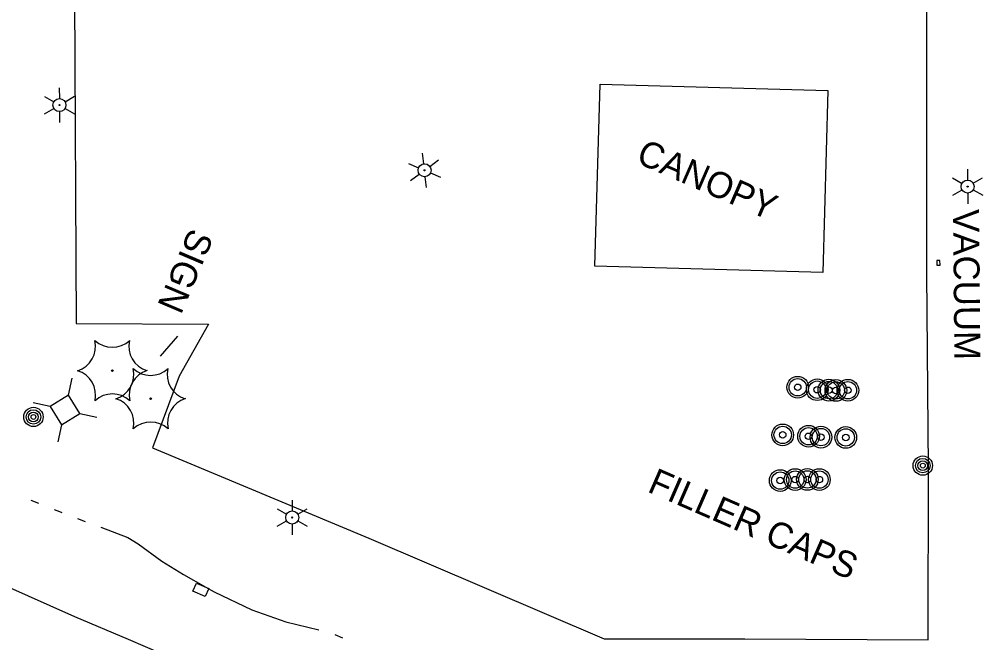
# Model space of a CAD drawing. Extents: x 589250 to 1188077, y 162953 to 363065.
# Drawn here: x 593548.5 to 593770.6, y 185762.9 to 185906.5 of the extents above; entities that cross this region are included whole.
import ezdxf

# ---------------------------------------------------------------- set-up
doc = ezdxf.new("R2010")
doc.units = 0
for name, color, linetype in [('E_AREA', 7, 'Continuous'), ('E_BLD_HvyDash', 7, 'Continuous'), ('E_BLD_Text', 7, 'Continuous'), ('E_BLD_Vacuum', 7, 'Continuous'), ('E_DWY', 7, 'Continuous'), ('E_LAND_Vegetation', 7, 'Continuous'), ('E_LTG', 7, 'Continuous'), ('E_MISCPROP', 7, 'Continuous'), ('E_MISCPROP_Text', 7, 'Continuous'), ('E_RDWY', 7, 'Continuous'), ('E_SGN', 7, 'Continuous'), ('E_SGN_Text', 7, 'Continuous'), ('E_UTL_AG_Bold', 7, 'Continuous'), ('E_WTR_FlowLine', 7, 'Continuous')]:
    doc.layers.add(name, color=color, linetype=linetype)

msp = doc.modelspace()

# ---------------------------------------------------------------- linework, layer by layer
at = {"layer": 'E_AREA'}
for p, q in [((593588.51, 185774.78), (593589.34, 185776.65)), ((593589.34, 185776.65), (593592.17, 185775.39)), ((593591.34, 185773.52), (593588.51, 185774.78)), ((593592.17, 185775.39), (593591.34, 185773.52))]:
    msp.add_line(p, q, dxfattribs=at)
at = {"layer": 'E_BLD_HvyDash'}
for p, q in [((593681.19, 185849.69), (593682.38, 185891.6)), ((593682.38, 185891.6), (593734.91, 185890.11)), ((593734.91, 185890.11), (593733.71, 185848.19)), ((593733.71, 185848.19), (593681.19, 185849.69))]:
    msp.add_line(p, q, dxfattribs=at)
at = {"layer": 'E_BLD_Vacuum'}
for p, q in [((593760.74, 185850.96), (593759.99, 185850.95)), ((593759.99, 185850.95), (593760, 185849.85)), ((593760, 185849.85), (593760.75, 185849.86)), ((593760.75, 185849.86), (593760.74, 185850.96))]:
    msp.add_line(p, q, dxfattribs=at)
at = {"layer": 'E_DWY'}
for p, q in [((593757.71, 185903.71), (593757.53, 185954.3)), ((593561.21, 185917.55), (593561.59, 185836.43)), ((593757.72, 185847.98), (593757.71, 185903.71)), ((593758.13, 185803.19), (593757.72, 185847.98)), ((593561.59, 185836.43), (593592.09, 185836.3)), ((593592.09, 185836.3), (593585.32, 185824.31)), ((593585.32, 185824.31), (593579.2, 185807.78)), ((593579.2, 185807.78), (593629.08, 185786.97)), ((593758.03, 185763.57), (593758.13, 185803.19)), ((593629.08, 185786.97), (593683.34, 185763.77)), ((593683.34, 185763.77), (593715.78, 185763.83)), ((593715.78, 185763.83), (593758.03, 185763.57))]:
    msp.add_line(p, q, dxfattribs=at)
at = {"layer": 'E_LAND_Vegetation'}
for centre in [(593569.95, 185825.59), (593578.78, 185819.12)]:
    msp.add_circle(centre, 0.167, dxfattribs=at)
for centre, radius, start, end in [((593560.18, 185831.21), 5.9, 287.2277, 12.9927), ((593569.93, 185836.87), 5.9, 227.2277, 312.9926), ((593579.65, 185831.23), 5.9, 167.2231, 252.988), ((593560.19, 185819.93), 5.91, 347.2675, 72.9436), ((593569, 185824.74), 5.9, 287.2277, 12.9927), ((593579.73, 185819.97), 5.9, 107.2277, 192.9926), ((593578.76, 185830.39), 5.9, 227.2277, 312.9926), ((593588.47, 185824.76), 5.9, 167.2231, 252.988), ((593569.98, 185814.32), 5.9, 47.2277, 132.9927), ((593569.02, 185813.46), 5.91, 347.2675, 72.9436), ((593588.55, 185813.5), 5.9, 107.2277, 192.9926), ((593578.8, 185807.84), 5.9, 47.2277, 132.9927)]:
    msp.add_arc(centre, radius, start, end, dxfattribs=at)
at = {"layer": 'E_LTG'}
for p, q in [((593557.73, 185890.77), (593557.75, 185888.27)), ((593554.28, 185888.75), (593556.45, 185887.51)), ((593559.05, 185887.52), (593561.21, 185888.79)), ((593554.3, 185884.75), (593556.46, 185886.01)), ((593557.76, 185885.27), (593557.78, 185882.77)), ((593559.06, 185886.02), (593561.23, 185884.79)), ((593641.75, 185873.23), (593641.47, 185875.72)), ((593643.13, 185872.63), (593645.14, 185874.12)), ((593638.26, 185873.34), (593640.55, 185872.34)), ((593767.1, 185872), (593767.11, 185869.5)), ((593638.71, 185869.37), (593640.72, 185870.85)), ((593642.37, 185867.77), (593642.09, 185870.25)), ((593643.3, 185871.14), (593645.59, 185870.15)), ((593763.65, 185869.98), (593765.82, 185868.74)), ((593768.42, 185868.75), (593770.58, 185870.02)), ((593763.67, 185865.98), (593765.83, 185867.24)), ((593768.43, 185867.25), (593770.6, 185866.02)), ((593767.13, 185866.5), (593767.15, 185864)), ((593611.39, 185795.75), (593611.4, 185793.25)), ((593612.71, 185792.51), (593614.86, 185793.77)), ((593607.94, 185793.73), (593610.11, 185792.49)), ((593607.96, 185789.73), (593610.12, 185790.99)), ((593611.42, 185790.25), (593611.43, 185787.75)), ((593612.71, 185791.01), (593614.89, 185789.77))]:
    msp.add_line(p, q, dxfattribs=at)
for centre, radius in [((593557.76, 185886.77), 1.5), ((593557.76, 185886.77), 0.125), ((593641.92, 185871.74), 1.5), ((593641.92, 185871.74), 0.125), ((593767.12, 185868), 1.5), ((593767.12, 185868), 0.125), ((593611.41, 185791.75), 1.5), ((593611.41, 185791.75), 0.125)]:
    msp.add_circle(centre, radius, dxfattribs=at)
at = {"layer": 'E_MISCPROP'}
for centre, radius in [((593727.94, 185821.75), 2.5), ((593727.94, 185821.75), 2), ((593732.45, 185821.2), 2.5), ((593732.45, 185821.2), 2), ((593735.13, 185821.09), 2.5), ((593735.13, 185821.09), 2), ((593736.74, 185821.03), 2.5), ((593736.74, 185821.03), 2), ((593739.51, 185821.06), 2.5), ((593739.51, 185821.06), 2), ((593727.94, 185821.75), 0.75), ((593732.45, 185821.2), 0.75), ((593735.13, 185821.09), 0.75), ((593736.74, 185821.03), 0.75), ((593739.51, 185821.06), 0.75), ((593551.76, 185814.92), 2.23), ((593551.76, 185814.92), 1.67), ((593551.76, 185814.92), 1.12), ((593551.76, 185814.92), 0.558), ((593724.48, 185810.78), 2.5), ((593724.48, 185810.78), 2), ((593724.48, 185810.78), 0.75), ((593730.45, 185810.46), 2.5), ((593730.45, 185810.46), 2), ((593733.31, 185810.26), 2.5), ((593733.31, 185810.26), 2), ((593739.03, 185810.2), 2.5), ((593739.03, 185810.2), 2), ((593730.45, 185810.46), 0.75), ((593733.31, 185810.26), 0.75), ((593739.03, 185810.2), 0.75), ((593756.78, 185803.71), 2.23), ((593756.78, 185803.71), 1.67), ((593723.92, 185800.26), 2.5), ((593727.36, 185800.48), 2.5), ((593730.17, 185800.51), 2.5), ((593732.94, 185800.48), 2.5), ((593756.78, 185803.71), 1.12), ((593756.78, 185803.71), 0.558), ((593723.92, 185800.26), 2), ((593723.92, 185800.26), 0.75), ((593727.36, 185800.48), 2), ((593727.36, 185800.48), 0.75), ((593730.17, 185800.51), 2), ((593730.17, 185800.51), 0.75), ((593732.94, 185800.48), 2), ((593732.94, 185800.48), 0.75)]:
    msp.add_circle(centre, radius, dxfattribs=at)
at = {"layer": 'E_RDWY'}
for p, q in [((593561.33, 185768.89), (593544.91, 185776.17)), ((593573.64, 185763.64), (593561.33, 185768.89)), ((593585.45, 185758.54), (593573.64, 185763.64))]:
    msp.add_line(p, q, dxfattribs=at)
at = {"layer": 'E_SGN'}
msp.add_line((593581.02, 185828.92), (593585.01, 185833.56), dxfattribs=at)
at = {"layer": 'E_UTL_AG_Bold'}
for p, q in [((593559.81, 185819.97), (593560.69, 185823.87)), ((593555.58, 185817.3), (593551.68, 185818.18)), ((593559.81, 185819.97), (593555.58, 185817.3)), ((593562.48, 185815.74), (593559.81, 185819.97)), ((593555.58, 185817.3), (593558.25, 185813.07)), ((593558.25, 185813.07), (593562.48, 185815.74)), ((593562.48, 185815.74), (593566.38, 185814.86)), ((593558.25, 185813.07), (593557.37, 185809.17))]:
    msp.add_line(p, q, dxfattribs=at)
at = {"layer": 'E_WTR_FlowLine'}
for p, q in [((593551.13, 185795.74), (593552.93, 185795.03)), ((593556.52, 185793.62), (593557.74, 185793.14)), ((593557.74, 185793.14), (593558.31, 185792.93)), ((593561.91, 185791.55), (593563.72, 185790.86)), ((593567.32, 185789.5), (593573.51, 185787.18)), ((593573.51, 185787.18), (593575.88, 185785.69)), ((593575.88, 185785.69), (593581.37, 185781.68)), ((593581.37, 185781.68), (593586.33, 185778.58)), ((593586.33, 185778.58), (593591.48, 185775.7)), ((593591.48, 185775.7), (593593.46, 185774.59)), ((593593.46, 185774.59), (593602.13, 185770.49)), ((593602.13, 185770.49), (593609.95, 185767.73)), ((593609.95, 185767.73), (593617.53, 185765.84)), ((593621.23, 185764.79), (593623.01, 185764.04))]:
    msp.add_line(p, q, dxfattribs=at)

# ---------------------------------------------------------------- texts
at = {"layer": 'E_BLD_Text'}
for s, rotation, p in [('CANOPY', 336.4701, (593690.41, 185873.62)), ('VACUUM', 270.5254, (593763.75, 185862.78))]:
    msp.add_text(s, height=6, rotation=rotation, dxfattribs=at).set_placement(p)
at = {"layer": 'E_MISCPROP_Text'}
msp.add_text('FILLER CAPS', height=6, rotation=336.4701, dxfattribs=at).set_placement((593693.05, 185797.79))
at = {"layer": 'E_SGN_Text'}
msp.add_text('SIGN', height=6, rotation=247.0164, dxfattribs=at).set_placement((593587.89, 185858.7))

doc.saveas('drawing.dxf')
